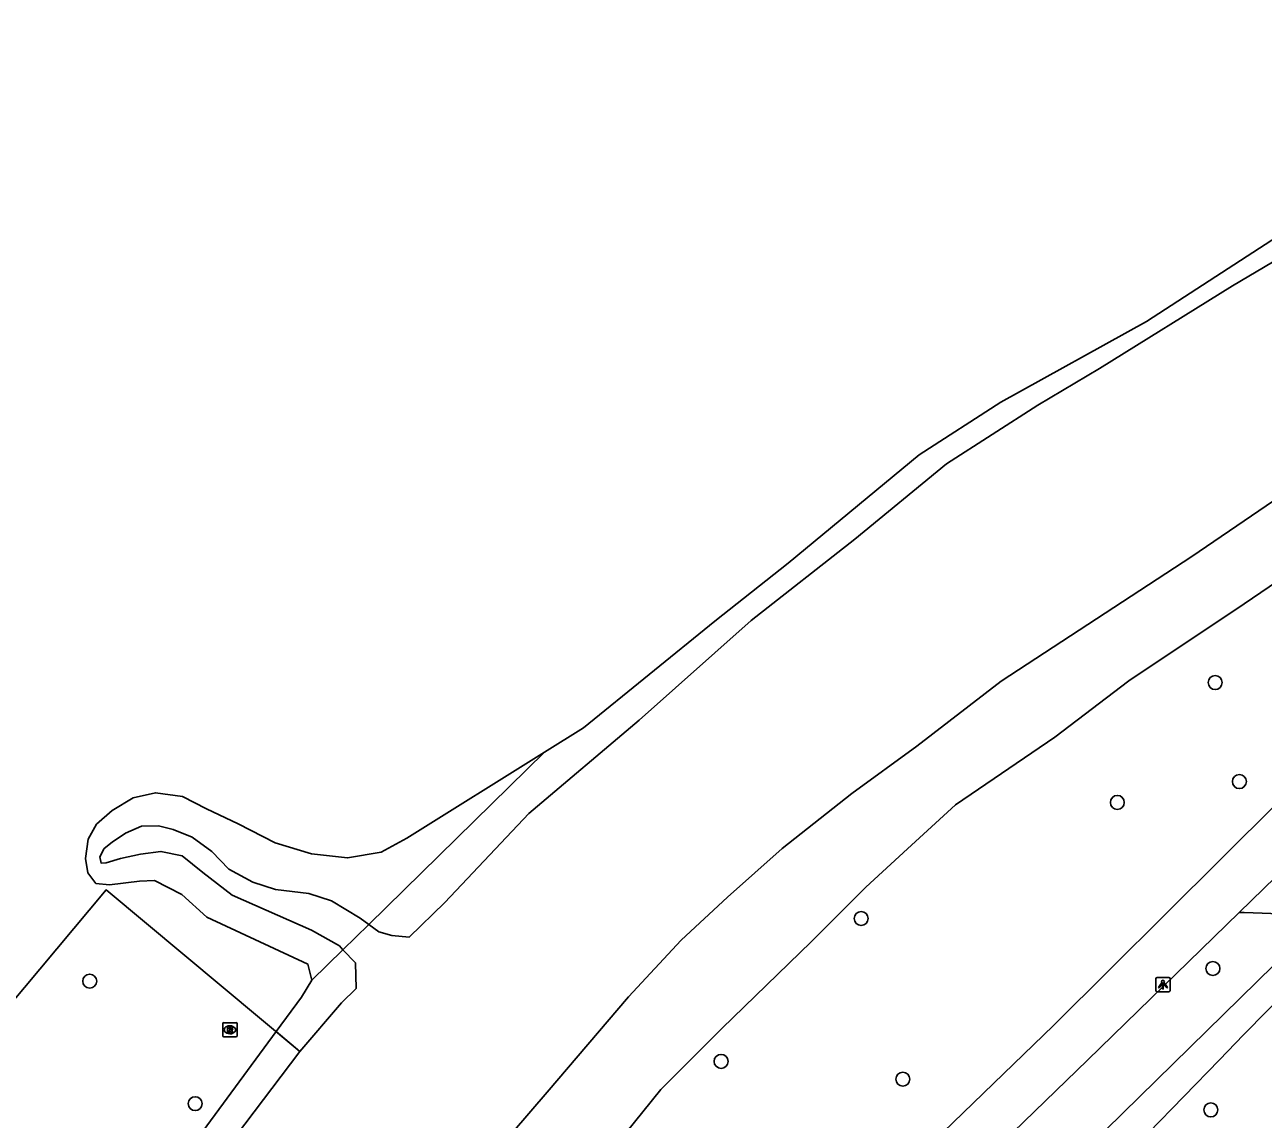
# Model space of a CAD drawing. Extents: x 161477 to 163040, y 383680 to 384868.
# Drawn here: x 161761 to 161847.7, y 384501.2 to 384577.8 of the extents above; entities that cross this region are included whole.
import ezdxf

# ---------------------------------------------------------------- set-up
doc = ezdxf.new("R2010")
doc.units = 0
for name, color, linetype in [('IMGEO_Boom', 7, 'Continuous'), ('IMGEO_Fietspad_gesloten', 7, 'Continuous'), ('IMGEO_Greppel_droge_sloot', 7, 'Continuous'), ('IMGEO_Groenvoorziening', 7, 'Continuous'), ('IMGEO_Hek', 7, 'Continuous'), ('IMGEO_Lichtpunt', 7, 'Continuous'), ('IMGEO_Oever', 7, 'Continuous'), ('IMGEO_Rioolput', 7, 'Continuous'), ('IMGEO_Voetpad_gesloten', 7, 'Continuous'), ('IMGEO_Voetpad_open', 7, 'Continuous'), ('IMGEO_Waterloop', 7, 'Continuous')]:
    doc.layers.add(name, color=color, linetype=linetype)

msp = doc.modelspace()

# ---------------------------------------------------------------- linework, layer by layer
at = {"layer": 'IMGEO_Boom'}
for centre in [(161844.29, 384531.78), (161845.98, 384524.85), (161837.44, 384523.39), (161819.51, 384515.26), (161844.13, 384511.76), (161765.526, 384510.88), (161809.71, 384505.26), (161822.43, 384504.01), (161772.91, 384502.3), (161843.98, 384501.86)]:
    msp.add_circle(centre, 0.489, dxfattribs=at)
at = {"layer": 'IMGEO_Fietspad_gesloten'}
for points in [[(161856.538, 384531.215), (161832.971, 384507.769), (161814.028, 384489.442), (161801.843, 384477.877), (161796.04, 384472.165)], [(161845.971, 384515.69), (161850.207, 384519.824)], [(161822.011, 384492.419), (161835.36, 384505.334), (161845.971, 384515.69)]]:
    msp.add_lwpolyline(points, dxfattribs=at)
at = {"layer": 'IMGEO_Greppel_droge_sloot'}
msp.add_lwpolyline([(161785.058, 384514.853), (161784.455, 384515.293), (161782.441, 384516.509), (161780.865, 384517.009), (161778.521, 384517.283), (161776.953, 384517.811), (161775.272, 384518.722), (161774.065, 384519.965), (161772.7, 384520.969), (161771.377, 384521.495), (161770.333, 384521.744), (161769.156, 384521.72), (161768.043, 384521.245), (161767.1, 384520.604), (161766.535, 384520.164), (161766.236, 384519.585), (161766.328, 384519.14), (161766.69, 384519.171), (161767.678, 384519.463), (161769.083, 384519.778), (161770.515, 384519.963), (161771.996, 384519.649), (161773.436, 384518.473), (161775.494, 384516.908), (161781.047, 384514.455), (161783, 384513.343), (161783.249, 384513.08)], dxfattribs=at)
at = {"layer": 'IMGEO_Groenvoorziening'}
for points in [[(161928.258, 384600.168), (161928.148, 384600.227), (161927.59, 384600.532), (161926.197, 384600.093), (161924.019, 384599.06), (161918.889, 384596.117), (161911.585, 384592.624), (161909.575, 384591.678), (161907.35, 384591.078), (161905.035, 384589.766), (161892.647, 384584.112), (161883.349, 384579.879), (161868.425, 384573.422), (161852.638, 384565.611), (161839.48, 384557.06), (161829.278, 384551.411), (161823.568, 384547.716), (161814.407, 384540.145), (161809.283, 384536.074), (161800.089, 384528.62), (161797.365, 384526.916)], [(161784.984, 384481.175), (161788.18, 384483.877), (161793.217, 384488.782), (161798.7, 384494.877), (161805.505, 384503.282), (161809.768, 384507.573), (161816.025, 384513.635), (161819.837, 384517.463), (161822.747, 384520.14), (161826.126, 384523.225), (161833.067, 384527.952), (161838.241, 384531.898), (161846.317, 384537.306), (161852.667, 384541.618)], [(161797.365, 384526.916), (161787.72, 384520.884), (161785.929, 384519.916), (161783.569, 384519.508), (161781.051, 384519.795), (161778.504, 384520.561), (161775.908, 384521.896), (161773.699, 384522.939), (161772.016, 384523.813), (161770.121, 384524.065), (161768.57, 384523.711), (161767.095, 384522.836), (161766.009, 384521.867), (161765.416, 384520.819), (161765.231, 384519.471), (161765.406, 384518.462), (161765.96, 384517.717), (161766.904, 384517.632), (161769.016, 384517.87), (161770.058, 384517.928), (161771.98, 384516.942), (161773.724, 384515.349), (161780.78, 384512.071), (161781.077, 384510.951)], [(161781.077, 384510.951), (161780.345, 384509.753), (161778.572, 384507.341)], [(161778.572, 384507.341), (161773.148, 384499.963), (161768.979, 384494.606)]]:
    msp.add_lwpolyline(points, dxfattribs=at)
at = {"layer": 'IMGEO_Hek'}
msp.add_lwpolyline([(161780.237, 384505.953), (161766.67, 384517.26), (161759.763, 384509.02)], dxfattribs=at)
at = {"layer": 'IMGEO_Lichtpunt'}
for p, q in [((161840.136, 384511.041), (161840.136, 384510.234)), ((161840.136, 384511.041), (161840.136, 384510.234)), ((161841.038, 384511.136), (161840.23, 384511.136)), ((161841.038, 384511.136), (161840.23, 384511.136)), ((161841.132, 384510.234), (161841.132, 384511.041)), ((161841.132, 384510.234), (161841.132, 384511.041)), ((161840.23, 384510.14), (161841.038, 384510.14)), ((161840.23, 384510.14), (161841.038, 384510.14))]:
    msp.add_line(p, q, dxfattribs=at)
for points in [[(161840.51, 384510.705), (161840.549, 384510.677), (161840.361, 384510.415), (161840.323, 384510.442), (161840.51, 384510.705)], [(161840.612, 384510.657), (161840.659, 384510.657), (161840.659, 384510.335), (161840.612, 384510.335), (161840.612, 384510.657)], [(161840.722, 384510.677), (161840.76, 384510.704), (161840.947, 384510.442), (161840.908, 384510.414), (161840.722, 384510.677)]]:
    msp.add_lwpolyline(points, dxfattribs=at)
msp.add_circle((161840.635, 384510.839), 0.0994, dxfattribs=at)
for centre, start, end in [((161840.23, 384511.041), 90, 180), ((161840.23, 384511.041), 90, 180), ((161841.038, 384511.041), 0, 90), ((161841.038, 384511.041), 0, 90), ((161840.23, 384510.234), 180, 270), ((161840.23, 384510.234), 180, 270), ((161841.038, 384510.234), 270, 0), ((161841.038, 384510.234), 270, 360)]:
    msp.add_arc(centre, 0.0946, start, end, dxfattribs=at)
at = {"layer": 'IMGEO_Oever'}
for points in [[(161785.058, 384514.853), (161797.365, 384526.916)], [(161783.249, 384513.08), (161781.077, 384510.951)], [(161778.572, 384507.341), (161780.237, 384505.953)]]:
    msp.add_lwpolyline(points, dxfattribs=at)
at = {"layer": 'IMGEO_Rioolput'}
for p, q in [((161774.836, 384507.044), (161774.836, 384507.896)), ((161774.911, 384507.97), (161775.763, 384507.97)), ((161775.324, 384507.75), (161775.349, 384507.75)), ((161775.837, 384507.896), (161775.837, 384507.044)), ((161775.763, 384506.97), (161774.911, 384506.97)), ((161775.347, 384507.19), (161775.322, 384507.19))]:
    msp.add_line(p, q, dxfattribs=at)
for points in [[(161774.836, 384507.044), (161774.836, 384507.896)], [(161774.911, 384507.97), (161775.763, 384507.97)], [(161775.425, 384507.668), (161775.173, 384507.67), (161775.173, 384507.27)], [(161775.173, 384507.27), (161775.297, 384507.27), (161775.297, 384507.432), (161775.308, 384507.432)], [(161775.351, 384507.589), (161775.297, 384507.589), (161775.297, 384507.508)], [(161775.297, 384507.508), (161775.349, 384507.508)], [(161775.355, 384507.403), (161775.426, 384507.27), (161775.566, 384507.27), (161775.501, 384507.396)], [(161775.837, 384507.896), (161775.837, 384507.044)], [(161775.763, 384506.97), (161774.911, 384506.97)]]:
    msp.add_lwpolyline(points, dxfattribs=at)
for centre, radius, start, end in [((161774.913, 384507.894), 0.0765, 91.55205, 178.44795), ((161774.913, 384507.894), 0.0765, 91.55205, 178.44795), ((161775.307, 384507.379), 0.0533, 26.02933, 88.69889), ((161775.333, 384507.697), 0.19, 274.7715, 282.96867), ((161775.357, 384507.493), 0.0964, 77.00612, 93.18647), ((161775.371, 384507.55), 0.0378, 276.66336, 79.67722), ((161775.424, 384507.558), 0.109, 350.36119, 89.41601), ((161775.422, 384507.558), 0.112, 277.58423, 350.98172), ((161775.406, 384507.343), 0.108, 29.51342, 73.79051), ((161775.761, 384507.894), 0.0765, 1.55205, 88.44795), ((161775.761, 384507.894), 0.0765, 1.55205, 88.44795), ((161774.913, 384507.046), 0.0765, 181.55205, 268.44795), ((161774.913, 384507.046), 0.0765, 181.55205, 268.44795), ((161775.761, 384507.046), 0.0765, 271.55205, 358.44795), ((161775.761, 384507.046), 0.0765, 271.55205, 358.44795)]:
    msp.add_arc(centre, radius, start, end, dxfattribs=at)
for centre, major_axis, ratio, start_param, end_param in [((161775.323, 384507.47), (-0.387, 0.002), 0.722429, 4.712389, 7.853982), ((161775.348, 384507.47), (-0.39, 0.002), 0.717154, 1.570796, 4.712389)]:
    msp.add_ellipse(centre, major_axis=major_axis, ratio=ratio, start_param=start_param, end_param=end_param, dxfattribs=at)
at = {"layer": 'IMGEO_Voetpad_gesloten'}
for points in [[(161801.99, 384466.489), (161823.691, 384487.774), (161851.943, 384515.485)], [(161854.852, 384515.385), (161851.828, 384512.662), (161849.601, 384510.508), (161846.277, 384507.111), (161844.595, 384505.374), (161842.096, 384502.801), (161839.591, 384500.236), (161837.076, 384497.68), (161834.549, 384495.138), (161832.007, 384492.611), (161829.448, 384490.103), (161826.87, 384487.617), (161825.143, 384485.977), (161821.648, 384482.714), (161819.016, 384480.282), (161817.126, 384478.53), (161814.072, 384475.475), (161803.685, 384465.152)]]:
    msp.add_lwpolyline(points, dxfattribs=at)
at = {"layer": 'IMGEO_Voetpad_open'}
msp.add_lwpolyline([(161851.943, 384515.485), (161846.318, 384515.678), (161845.971, 384515.69)], dxfattribs=at)
at = {"layer": 'IMGEO_Waterloop'}
for points in [[(161851.604, 384563.182), (161845.496, 384559.557), (161836.187, 384553.78), (161831.888, 384551.2), (161825.495, 384547.093), (161819.079, 384541.833), (161811.817, 384536.136), (161803.974, 384529.156), (161796.268, 384522.617), (161790.37, 384516.379), (161787.885, 384513.961), (161786.68, 384514.082), (161785.766, 384514.337), (161785.058, 384514.853)], [(161781.635, 384483.985), (161783.17, 384486.422), (161786.561, 384490.31), (161797.547, 384503.1), (161803.238, 384509.781), (161806.918, 384513.755), (161810.166, 384516.763), (161813.976, 384520.176), (161818.86, 384524.022), (161823.399, 384527.34), (161829.309, 384531.883), (161842.655, 384540.617), (161851.518, 384546.653)], [(161785.058, 384514.853), (161783.249, 384513.08)], [(161783.249, 384513.08), (161784.125, 384512.156), (161784.185, 384510.363), (161783.158, 384509.363), (161780.237, 384505.953)], [(161780.237, 384505.953), (161775.725, 384500), (161771.155, 384492.783)]]:
    msp.add_lwpolyline(points, dxfattribs=at)

doc.saveas('drawing.dxf')
